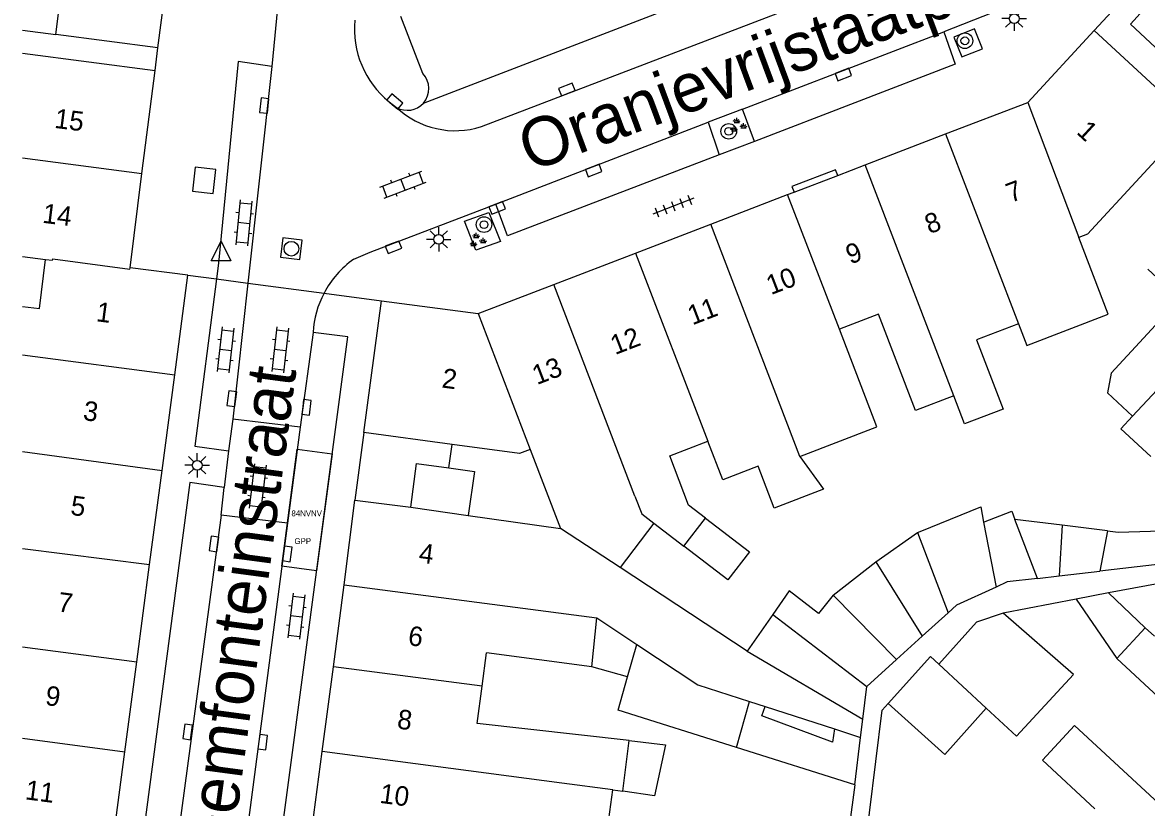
# Model space of a CAD drawing. Extents: x 132994 to 136000, y 393499 to 395512.
# Drawn here: x 133000 to 133057.6, y 395298.8 to 395339 of the extents above; entities that cross this region are included whole.
import ezdxf

# ---------------------------------------------------------------- set-up
doc = ezdxf.new("R2010")
doc.units = 0
for name, color, linetype in [('bp-anno-kenteken', 7, 'Continuous'), ('bp-grn-parkeervak', 7, 'Continuous'), ('gg-afsc-erfafscheiding', 7, 'Continuous'), ('gg-anno-huisnummerreeks BGT', 7, 'Continuous'), ('gg-anno-openbare ruimte label', 7, 'Continuous'), ('gg-bbg-bijgebouw', 7, 'Continuous'), ('gg-bbg-gedigitaliseerde bebouwing', 7, 'Continuous'), ('gg-bbg-gedigitaliseerde bijgebouw', 7, 'Continuous'), ('gg-bbg-hoofdgebouw', 7, 'Continuous'), ('gg-bbg-luifel en loopbrug', 7, 'Continuous'), ('gg-bbg-tussenscheiding', 7, 'Continuous'), ('gg-knt-verharding', 7, 'Continuous'), ('gg-knt-verharding nz', 7, 'Continuous'), ('gt-grn-weggrens', 7, 'Continuous'), ('gt-symb-boom', 7, 'Continuous'), ('gt-symb-groenvak', 7, 'Continuous'), ('gt-symb-klinker verharding', 7, 'Continuous'), ('gt-symb-kolk', 7, 'Continuous'), ('gt-symb-lichtmast', 7, 'Continuous'), ('gt-symb-rioolschacht', 7, 'Continuous'), ('gt-symb-tegel verharding', 7, 'Continuous'), ('gt-symb-waterafsluiter', 7, 'Continuous'), ('kenmerkpunt gehandicapten parkeerplaats', 7, 'Continuous')]:
    doc.layers.add(name, color=color, linetype=linetype)

# ---------------------------------------------------------------- blocks, each defined once
blk = doc.blocks.new('gt0-LMAST')
at = {"layer": 'gt-symb-lichtmast'}
for p, q in [((-0.005, 0.246), (-0.005, 0.621)), ((-0.182, 0.173), (-0.447, 0.438)), ((0.172, 0.173), (0.437, 0.438)), ((-0.255, -0.004), (-0.63, -0.004)), ((-0.182, -0.181), (-0.447, -0.446)), ((-0.005, -0.254), (-0.005, -0.629)), ((0.437, -0.446), (0.172, -0.181)), ((0.245, -0.004), (0.62, -0.004))]:
    blk.add_line(p, q, dxfattribs=at)
blk.add_circle((-0.005, -0.004), 0.25, dxfattribs=at)
blk = doc.blocks.new('gt0-KOLK')
at = {"layer": 'gt-symb-kolk'}
blk.add_lwpolyline([(0, 0), (0.375, 0), (0.375, 0.4), (-0.375, 0.4), (-0.375, 0), (0, 0)], dxfattribs=at)
blk = doc.blocks.new('gt0-BOOM')
at = {"layer": 'gt-symb-boom'}
for radius in [0.4, 0.2]:
    blk.add_circle((0, 0), radius, dxfattribs=at)
blk = doc.blocks.new('gt0-TEG1')
at = {"layer": 'gt-symb-tegel verharding'}
for p, q in [((-1.125, 0), (1.125, 0)), ((-0.9, -0.25), (-0.9, 0.25)), ((-0.45, -0.25), (-0.45, 0.25)), ((0, -0.25), (0, 0.25)), ((0.45, -0.25), (0.45, 0.25)), ((0.9, -0.25), (0.9, 0.25))]:
    blk.add_line(p, q, dxfattribs=at)
blk = doc.blocks.new('gt0-GRVAK')
at = {"layer": 'gt-symb-groenvak'}
for p, q in [((-0.11, 0.189), (-0.228, 0.24)), ((-0.182, 0.153), (0.088, 0.153)), ((-0.091, 0.211), (-0.156, 0.322)), ((-0.047, 0.214), (-0.047, 0.393)), ((-0.004, 0.211), (0.061, 0.322)), ((0.015, 0.189), (0.133, 0.24)), ((0.262, -0.052), (0.197, 0.059)), ((0.305, -0.049), (0.305, 0.13)), ((0.349, -0.052), (0.414, 0.059)), ((-0.245, -0.228), (-0.363, -0.177)), ((-0.318, -0.264), (-0.047, -0.264)), ((-0.226, -0.206), (-0.291, -0.095)), ((-0.183, -0.203), (-0.183, -0.024)), ((-0.139, -0.206), (-0.074, -0.095)), ((-0.12, -0.228), (-0.002, -0.177)), ((0.243, -0.074), (0.125, -0.023)), ((0.17, -0.11), (0.441, -0.11)), ((0.368, -0.074), (0.486, -0.023))]:
    blk.add_line(p, q, dxfattribs=at)
blk = doc.blocks.new('gt0-KL1')
at = {"layer": 'gt-symb-klinker verharding'}
for p, q in [((-1.15, 0.3), (1.15, 0.3)), ((-1, -0.3), (-1, 0.3)), ((-0.5, 0.3), (-0.5, 0.45)), ((0, -0.3), (0, 0.3)), ((0.5, 0.3), (0.5, 0.45)), ((1, -0.3), (1, 0.3)), ((-1.15, -0.3), (1.15, -0.3)), ((-0.5, -0.45), (-0.5, -0.3)), ((0.5, -0.45), (0.5, -0.3))]:
    blk.add_line(p, q, dxfattribs=at)
blk = doc.blocks.new('gt0-RS')
at = {"layer": 'gt-symb-rioolschacht'}
blk.add_lwpolyline([(-0.5, -0.5), (0.5, -0.5), (0.5, 0.5), (-0.5, 0.5)], close=True, dxfattribs=at)
blk.add_circle((0, 0), 0.375, dxfattribs=at)
blk = doc.blocks.new('gt0-WAFSL')
at = {"layer": 'gt-symb-waterafsluiter'}
for p, q in [((-0.5, -0.333), (0, 0.667)), ((0, 0.667), (0.5, -0.333)), ((0.5, -0.333), (-0.5, -0.333))]:
    blk.add_line(p, q, dxfattribs=at)

msp = doc.modelspace()

# ---------------------------------------------------------------- linework, layer by layer
at = {"layer": 'bp-grn-parkeervak'}
msp.add_lwpolyline([(133015.067, 395310.933), (133013.29, 395311.166), (133014.076, 395317.157), (133015.865, 395316.923), (133015.067, 395310.933)], dxfattribs=at)
at = {"layer": 'gg-afsc-erfafscheiding'}
for p, q in [((133000, 395338.623), (133001.705, 395338.403)), ((133021.844, 395316.194), (133022.007, 395317.393)), ((133053.981, 395309.481), (133050.251, 395308.756)), ((133042.644, 395299.958), (133042.361, 395297.794))]:
    msp.add_line(p, q, dxfattribs=at)
msp.add_lwpolyline([(133043.065, 395295.894), (133044.046, 395303.793), (133044.35, 395304.131)], dxfattribs=at)
at = {"layer": 'gg-bbg-bijgebouw'}
msp.add_lwpolyline([(133019.904, 395314.184), (133020.188, 395316.429), (133021.844, 395316.194)], dxfattribs=at)
at = {"layer": 'gg-bbg-gedigitaliseerde bebouwing'}
for p, q in [((133001.705, 395338.403), (133003.17, 395349.719)), ((133006.942, 395337.72), (133001.705, 395338.403)), ((133000, 395337.434), (133006.79, 395336.56)), ((133000, 395327.035), (133001.174, 395326.879)), ((133033.162, 395316.817), (133035.117, 395317.568)), ((133026.015, 395317.147), (133027.573, 395313.096)), ((133022.84, 395313.767), (133027.573, 395313.096)), ((133033.888, 395312.186), (133034.998, 395313.631)), ((133032.351, 395313.361), (133030.619, 395311.103)), ((133032.351, 395313.361), (133033.888, 395312.186)), ((133037.123, 395306.806), (133030.619, 395311.103)), ((133029.175, 395306.013), (133029.419, 395308.516)), ((133029.419, 395308.516), (133031.477, 395307.157)), ((133056.062, 395306.437), (133057.521, 395308.01)), ((133031.001, 395305.491), (133031.477, 395307.157)), ((133023.547, 395305.014), (133023.772, 395306.722)), ((133029.175, 395306.013), (133023.772, 395306.722)), ((133037.123, 395306.806), (133043.054, 395303.335)), ((133036.58, 395301.875), (133037.254, 395304.236)), ((133037.254, 395304.236), (133038.051, 395303.978)), ((133038.051, 395303.978), (133041.601, 395302.828)), ((133042.94, 395302.394), (133043.054, 395303.335)), ((133041.601, 395302.828), (133042.94, 395302.394)), ((133030.76, 395299.647), (133031.08, 395302.233)), ((133030.241, 395299.713), (133030.76, 395299.647))]:
    msp.add_line(p, q, dxfattribs=at)
for points in [[(133059.92, 395333.98), (133054.568, 395328.169), (133054.12, 395327.997)], [(133051.032, 395323.585), (133051.462, 395322.465), (133055.63, 395324.067), (133054.12, 395327.997)], [(133000, 395324.474), (133000.871, 395324.356), (133001.174, 395326.879)], [(133057.656, 395326.376), (133059.292, 395324.852), (133055.77, 395321.055), (133055.593, 395320.046), (133056.877, 395318.849)], [(133047.717, 395319.887), (133045.753, 395319.133), (133043.856, 395324.071), (133041.851, 395323.301)], [(133039.835, 395316.789), (133043.772, 395318.302), (133041.851, 395323.301)], [(133051.032, 395323.585), (133048.885, 395322.76), (133050.248, 395319.213), (133048.268, 395318.452), (133047.717, 395319.887)], [(133057.809, 395316.782), (133056.279, 395318.207), (133056.877, 395318.849)], [(133039.835, 395316.789), (133041.041, 395315.111), (133038.52, 395314.142), (133037.698, 395316.281), (133035.879, 395315.582), (133035.117, 395317.568)], [(133026.015, 395317.147), (133025.461, 395316.935), (133022.007, 395317.393)], [(133034.998, 395313.631), (133034.13, 395314.298), (133033.162, 395316.817)], [(133061.988, 395298.073), (133059.104, 395300.747), (133060.534, 395302.289), (133056.062, 395306.437)], [(133036.58, 395301.875), (133030.515, 395303.791), (133031.001, 395305.491)], [(133031.08, 395302.233), (133023.296, 395303.104), (133023.547, 395305.014)], [(133061.988, 395298.073), (133060.711, 395296.696), (133053.905, 395303.009), (133052.253, 395301.228), (133054.937, 395298.74)], [(133026.629, 395296.237), (133026.892, 395298.24), (133029.994, 395297.833), (133030.241, 395299.713)]]:
    msp.add_lwpolyline(points, dxfattribs=at)
at = {"layer": 'gg-bbg-gedigitaliseerde bijgebouw'}
for p, q in [((133053.261, 395313.264), (133050.85, 395313.557)), ((133043.716, 395311.389), (133045.849, 395312.89)), ((133055.587, 395312.981), (133053.261, 395313.264)), ((133043.716, 395311.389), (133046.102, 395307.581)), ((133058.283, 395311.272), (133055.197, 395310.901)), ((133052.007, 395310.538), (133053.115, 395310.664)), ((133053.115, 395310.664), (133055.197, 395310.901)), ((133061.054, 395310.814), (133055.634, 395309.793)), ((133041.534, 395309.674), (133044.777, 395306.38)), ((133057.521, 395308.01), (133055.634, 395309.793)), ((133047.427, 395308.781), (133046.102, 395307.581)), ((133038.44, 395308.693), (133043.256, 395305.002)), ((133044.777, 395306.38), (133043.256, 395305.002))]:
    msp.add_line(p, q, dxfattribs=at)
for points in [[(133021.844, 395316.194), (133023.158, 395316.008), (133022.84, 395313.767)], [(133045.849, 395312.89), (133045.994, 395312.946), (133049.094, 395314.209), (133049.244, 395313.423)], [(133049.244, 395313.423), (133050.689, 395313.977), (133050.85, 395313.557)], [(133055.587, 395312.981), (133056.131, 395312.915), (133058.9, 395312.994), (133058.283, 395311.272)], [(133052.007, 395310.538), (133050.457, 395310.362), (133049.88, 395310.098)], [(133049.88, 395310.098), (133047.861, 395309.174), (133047.427, 395308.781)], [(133041.534, 395309.674), (133040.79, 395308.733), (133039.279, 395309.894), (133038.44, 395308.693)], [(133050.251, 395308.756), (133048.88, 395308.305), (133046.943, 395306.153)], [(133049.38, 395303.893), (133050.928, 395302.457), (133053.855, 395305.614), (133050.251, 395308.756)], [(133044.35, 395304.131), (133046.521, 395306.544), (133046.943, 395306.153)], [(133044.35, 395304.131), (133047.248, 395301.524), (133049.38, 395303.893)]]:
    msp.add_lwpolyline(points, dxfattribs=at)
at = {"layer": 'gg-bbg-hoofdgebouw'}
for p, q in [((133006.942, 395337.72), (133007.35, 395340.833)), ((133051.5, 395334.92), (133054.9, 395338.6)), ((133054.9, 395338.6), (133059.92, 395333.98)), ((133006.121, 395331.271), (133006.79, 395336.56)), ((133047.298, 395333.305), (133051.5, 395334.92)), ((133043.171, 395331.72), (133047.298, 395333.305)), ((133005.51, 395326.44), (133006.121, 395331.271)), ((133041.773, 395331.183), (133043.171, 395331.72)), ((133039.533, 395330.322), (133041.773, 395331.183)), ((133035.265, 395328.682), (133039.203, 395330.195)), ((133039.203, 395330.195), (133039.533, 395330.322)), ((133031.415, 395327.202), (133035.265, 395328.682)), ((133027.216, 395325.589), (133031.415, 395327.202)), ((133008.48, 395326.07), (133005.51, 395326.44)), ((133007.803, 395320.963), (133008.48, 395326.07)), ((133023.341, 395324.1), (133027.216, 395325.589)), ((133017.497, 395318.01), (133018.4, 395324.76)), ((133018.4, 395324.76), (133023.341, 395324.1)), ((133007.153, 395316.07), (133007.803, 395320.963)), ((133022.007, 395317.393), (133017.497, 395318.01)), ((133006.514, 395311.25), (133007.153, 395316.07)), ((133016.481, 395310.216), (133017.036, 395314.554)), ((133017.036, 395314.554), (133019.904, 395314.184)), ((133005.852, 395306.258), (133006.514, 395311.25)), ((133015.929, 395306.015), (133016.481, 395310.216)), ((133005.241, 395301.656), (133005.852, 395306.258)), ((133015.359, 395301.669), (133015.929, 395306.015)), ((133004.587, 395296.725), (133005.241, 395301.656)), ((133014.849, 395297.785), (133015.359, 395301.669))]:
    msp.add_line(p, q, dxfattribs=at)
at = {"layer": 'gg-bbg-luifel en loopbrug'}
for p, q in [((133041.534, 395309.674), (133043.716, 395311.389)), ((133055.634, 395309.793), (133053.981, 395309.481)), ((133053.981, 395309.481), (133056.062, 395306.437)), ((133038.44, 395308.693), (133037.123, 395306.806)), ((133046.102, 395307.581), (133044.777, 395306.38)), ((133031.001, 395305.491), (133029.175, 395306.013)), ((133043.054, 395303.335), (133043.256, 395305.002)), ((133042.644, 395299.958), (133036.58, 395301.875)), ((133042.644, 395299.958), (133042.94, 395302.394))]:
    msp.add_line(p, q, dxfattribs=at)
for points in [[(133034.998, 395313.631), (133037.248, 395311.903), (133036.138, 395310.458), (133033.888, 395312.186)], [(133041.601, 395302.828), (133041.504, 395302.151), (133037.875, 395303.506), (133038.051, 395303.978)], [(133031.08, 395302.233), (133032.939, 395302.02), (133032.376, 395299.395), (133030.76, 395299.647)]]:
    msp.add_lwpolyline(points, dxfattribs=at)
at = {"layer": 'gg-bbg-tussenscheiding'}
for p, q in [((133051.5, 395334.92), (133054.12, 395327.997)), ((133047.298, 395333.305), (133051.032, 395323.585)), ((133000, 395332.083), (133006.121, 395331.271)), ((133047.717, 395319.887), (133043.171, 395331.72)), ((133041.851, 395323.301), (133039.203, 395330.195)), ((133039.835, 395316.789), (133035.265, 395328.682)), ((133065.836, 395328.46), (133056.877, 395318.849)), ((133031.415, 395327.202), (133035.117, 395317.568)), ((133031.378, 395314.752), (133027.216, 395325.589)), ((133023.341, 395324.1), (133026.015, 395317.147)), ((133000, 395321.998), (133007.803, 395320.963)), ((133000, 395317.033), (133007.153, 395316.07)), ((133019.904, 395314.184), (133022.84, 395313.767)), ((133049.244, 395313.423), (133049.88, 395310.098)), ((133052.007, 395310.538), (133050.85, 395313.557)), ((133030.619, 395311.103), (133027.573, 395313.096)), ((133045.849, 395312.89), (133047.427, 395308.781)), ((133053.261, 395313.264), (133053.115, 395310.664)), ((133055.587, 395312.981), (133055.197, 395310.901)), ((133000, 395312.076), (133006.514, 395311.25)), ((133016.481, 395310.216), (133029.419, 395308.516)), ((133057.521, 395308.01), (133057.992, 395307.573)), ((133000, 395307.034), (133005.852, 395306.258)), ((133023.547, 395305.014), (133015.929, 395306.015)), ((133049.38, 395303.893), (133046.943, 395306.153)), ((133000, 395302.351), (133005.241, 395301.656)), ((133027.636, 395300.055), (133015.359, 395301.669)), ((133030.241, 395299.713), (133027.636, 395300.055))]:
    msp.add_line(p, q, dxfattribs=at)
for points in [[(133001.174, 395326.879), (133001.538, 395326.832), (133001.547, 395326.901), (133005.502, 395326.376), (133005.51, 395326.44)], [(133031.378, 395314.752), (133031.729, 395313.838), (133032.351, 395313.361)], [(133031.477, 395307.157), (133034.604, 395305.094), (133037.254, 395304.236)]]:
    msp.add_lwpolyline(points, dxfattribs=at)
at = {"layer": 'gg-knt-verharding'}
for p, q in [((133013.569, 395344.929), (133012.777, 395336.763)), ((133053.858, 395341.163), (133047.198, 395338.539)), ((133020.512, 395336.403), (133019.38, 395339.324)), ((133018.782, 395334.953), (133019.16, 395334.661)), ((133036.893, 395334.574), (133035.133, 395333.902)), ((133037.508, 395332.914), (133036.893, 395334.574)), ((133035.133, 395333.902), (133035.699, 395332.242)), ((133037.508, 395332.914), (133035.699, 395332.242)), ((133010.78, 395318.695), (133010.553, 395317.079)), ((133014.224, 395318.286), (133010.78, 395318.695)), ((133017.497, 395318.01), (133017.036, 395314.554)), ((133010.553, 395317.079), (133010.331, 395315.203)), ((133010.171, 395313.773), (133010.331, 395315.203)), ((133013.58, 395313.368), (133010.171, 395313.773))]:
    msp.add_line(p, q, dxfattribs=at)
for points in [[(133057.93, 395340.218), (133056.765, 395338.932), (133081.922, 395315.476), (133083.128, 395316.757)], [(133047.198, 395338.539), (133047.793, 395336.878), (133037.508, 395332.914)], [(133049.186, 395337.665), (133048.776, 395338.686), (133047.713, 395338.26), (133048.13, 395337.248), (133049.186, 395337.665)], [(133012.777, 395336.763), (133011.052, 395337.012), (133010.045, 395326.69), (133009.939, 395325.877)], [(133035.699, 395332.242), (133024.855, 395328.083), (133024.247, 395329.71)], [(133009.912, 395331.489), (133008.852, 395331.597), (133008.714, 395330.368), (133009.775, 395330.251), (133009.912, 395331.489)], [(133041.773, 395331.183), (133041.662, 395331.472), (133039.422, 395330.611), (133039.533, 395330.322)], [(133016.971, 395326.887), (133017.808, 395327.247), (133024.247, 395329.71)], [(133022.647, 395328.832), (133023.899, 395329.28), (133024.484, 395327.795), (133023.232, 395327.347), (133022.647, 395328.832)], [(133009.939, 395325.877), (133008.827, 395317.312), (133010.553, 395317.079)], [(133011.099, 395294.536), (133012.856, 395294.321), (133016.662, 395322.912), (133014.892, 395323.142)], [(133010.331, 395315.203), (133008.57, 395315.455), (133004.967, 395288.259), (133006.73, 395288.055)]]:
    msp.add_lwpolyline(points, dxfattribs=at)
for centre, radius, start, end in [((133021.786, 395338.673), 4.781, 174.48778, 231.07284), ((133019.702, 395335.629), 1.12, 318.50169, 43.6901), ((133019.711, 395335.629), 1.114, 240.38069, 318.2074), ((133019.809, 395322.863), 4.924, 125.18894, 152.32255), ((133019.811, 395322.861), 4.927, 152.31662, 176.72937)]:
    msp.add_arc(centre, radius, start, end, dxfattribs=at)
at = {"layer": 'gg-knt-verharding nz'}
for p, q in [((133020.541, 395334.887), (133046.32, 395344.8)), ((133036.893, 395334.574), (133047.198, 395338.539)), ((133012.777, 395336.763), (133011.55, 395325.665)), ((133024.247, 395329.71), (133035.133, 395333.902)), ((133011.55, 395325.665), (133010.78, 395318.695)), ((133014.892, 395323.142), (133014.224, 395318.286)), ((133014.224, 395318.286), (133013.58, 395313.368)), ((133010.171, 395313.773), (133006.73, 395288.055)), ((133013.58, 395313.368), (133011.099, 395294.536))]:
    msp.add_line(p, q, dxfattribs=at)
msp.add_lwpolyline([(133023.515, 395333.683), (133040.438, 395340.17), (133045.717, 395342.168)], dxfattribs=at)
msp.add_arc((133022.165, 395337.858), 4.387, 226.76798, 287.91822, dxfattribs=at)
at = {"layer": 'gt-grn-weggrens'}
for p, q in [((133054.9, 395338.6), (133057.022, 395340.894)), ((133006.79, 395336.56), (133006.942, 395337.72)), ((133008.48, 395326.07), (133009.939, 395325.877)), ((133009.939, 395325.877), (133011.55, 395325.665)), ((133011.55, 395325.665), (133015.448, 395325.15)), ((133015.448, 395325.15), (133018.4, 395324.76))]:
    msp.add_line(p, q, dxfattribs=at)

# ---------------------------------------------------------------- block references
at = {"layer": 'gt-symb-boom'}
for p in [(133048.282, 395338.076), (133036.185, 395333.438), (133023.646, 395328.66)]:
    msp.add_blockref('gt0-BOOM', p, dxfattribs=at)
at = {"layer": 'gt-symb-groenvak'}
for p in [(133036.641, 395333.734), (133023.296, 395327.846)]:
    msp.add_blockref('gt0-GRVAK', p, dxfattribs=at)
at = {"layer": 'gt-symb-klinker verharding'}
for p, rotation in [((133019.496, 395330.704), 21.09921225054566), ((133011.34, 395328.751), -95.16330681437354), ((133010.407, 395322.245), -96.31488442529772), ((133013.2, 395322.245), -96.31488442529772), ((133012.053, 395315.237), -96.77678283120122), ((133014.029, 395308.597), -96.77678283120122)]:
    msp.add_blockref('gt0-KL1', p, dxfattribs=dict(at, rotation=rotation))
at = {"layer": 'gt-symb-kolk'}
for p, rotation in [((133041.984, 395336.534), -158.95425918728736), ((133027.964, 395335.396), 21.05663028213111), ((133018.946, 395334.815), -40.063872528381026), ((133012.584, 395334.737), 84.54608111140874), ((133029.196, 395331.623), -158.9007877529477), ((133024.247, 395329.71), -159.1353388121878), ((133018.939, 395327.685), -158.82666847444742), ((133010.924, 395319.718), 82.00768607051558), ((133014.355, 395319.324), -97.181878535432), ((133010.004, 395312.278), 82.06444963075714), ((133013.373, 395311.819), -97.4091840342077), ((133008.664, 395302.65), 82.41293092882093), ((133012.115, 395302.179), -97.5870690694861)]:
    msp.add_blockref('gt0-KOLK', p, dxfattribs=dict(at, rotation=rotation))
at = {"layer": 'gt-symb-lichtmast'}
for p in [(133050.814, 395339.218), (133021.332, 395327.909), (133008.956, 395316.337)]:
    msp.add_blockref('gt0-LMAST', p, dxfattribs=at)
at = {"layer": 'gt-symb-rioolschacht', "rotation": 82.9318599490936}
msp.add_blockref('gt0-RS', (133013.777, 395327.425), dxfattribs=at)
at = {"layer": 'gt-symb-tegel verharding', "rotation": -159.02828943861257}
msp.add_blockref('gt0-TEG1', (133033.34, 395329.606), dxfattribs=at)
at = {"layer": 'gt-symb-waterafsluiter'}
msp.add_blockref('gt0-WAFSL', (133010.171, 395327.141), dxfattribs=at)

# ---------------------------------------------------------------- texts
at = {"layer": 'bp-anno-kenteken'}
msp.add_text('84NVNV', height=0.3, dxfattribs=at).set_placement((133013.781, 395313.72))
at = {"layer": 'gg-anno-huisnummerreeks BGT'}
for s, rotation, p in [('15', 352.8, (133001.603, 395333.62)), ('1', 317.4, (133053.956, 395333.354)), ('7', 21, (133050.634, 395329.766)), ('14', 352.8, (133000.988, 395328.76)), ('8', 21, (133046.464, 395328.164)), ('9', 21, (133042.418, 395326.61)), ('10', 21, (133038.345, 395325.045)), ('1', 352.5, (133003.741, 395323.717)), ('11', 21, (133034.318, 395323.497)), ('12', 21, (133030.362, 395321.977)), ('13', 21, (133026.355, 395320.437)), ('2', 352.4, (133021.449, 395320.321)), ('3', 352.4, (133003.07, 395318.656)), ('5', 352.5, (133002.425, 395313.799)), ('4', 352.7, (133020.269, 395311.363)), ('7', 352.5, (133001.769, 395308.853)), ('6', 352.5, (133019.718, 395307.128)), ('9', 352.4, (133001.133, 395304.06)), ('8', 352.5, (133019.157, 395302.855)), ('11', 352.5, (133000.101, 395299.229)), ('10', 352.5, (133018.266, 395299.046))]:
    msp.add_text(s, height=1, rotation=rotation, dxfattribs=at).set_placement(p)
at = {"layer": 'gg-anno-openbare ruimte label'}
for s, rotation, p in [('Oranjevrijstaatplein', 20.4, (133026.015, 395331.343)), ('Bloemfonteinstraat', 82.4, (133010.344, 395293.581))]:
    msp.add_text(s, height=2.5, rotation=rotation, dxfattribs=at).set_placement(p)
at = {"layer": 'kenmerkpunt gehandicapten parkeerplaats'}
msp.add_text('GPP', height=0.3, dxfattribs=at).set_placement((133013.936, 395312.298))

doc.saveas('drawing.dxf')
